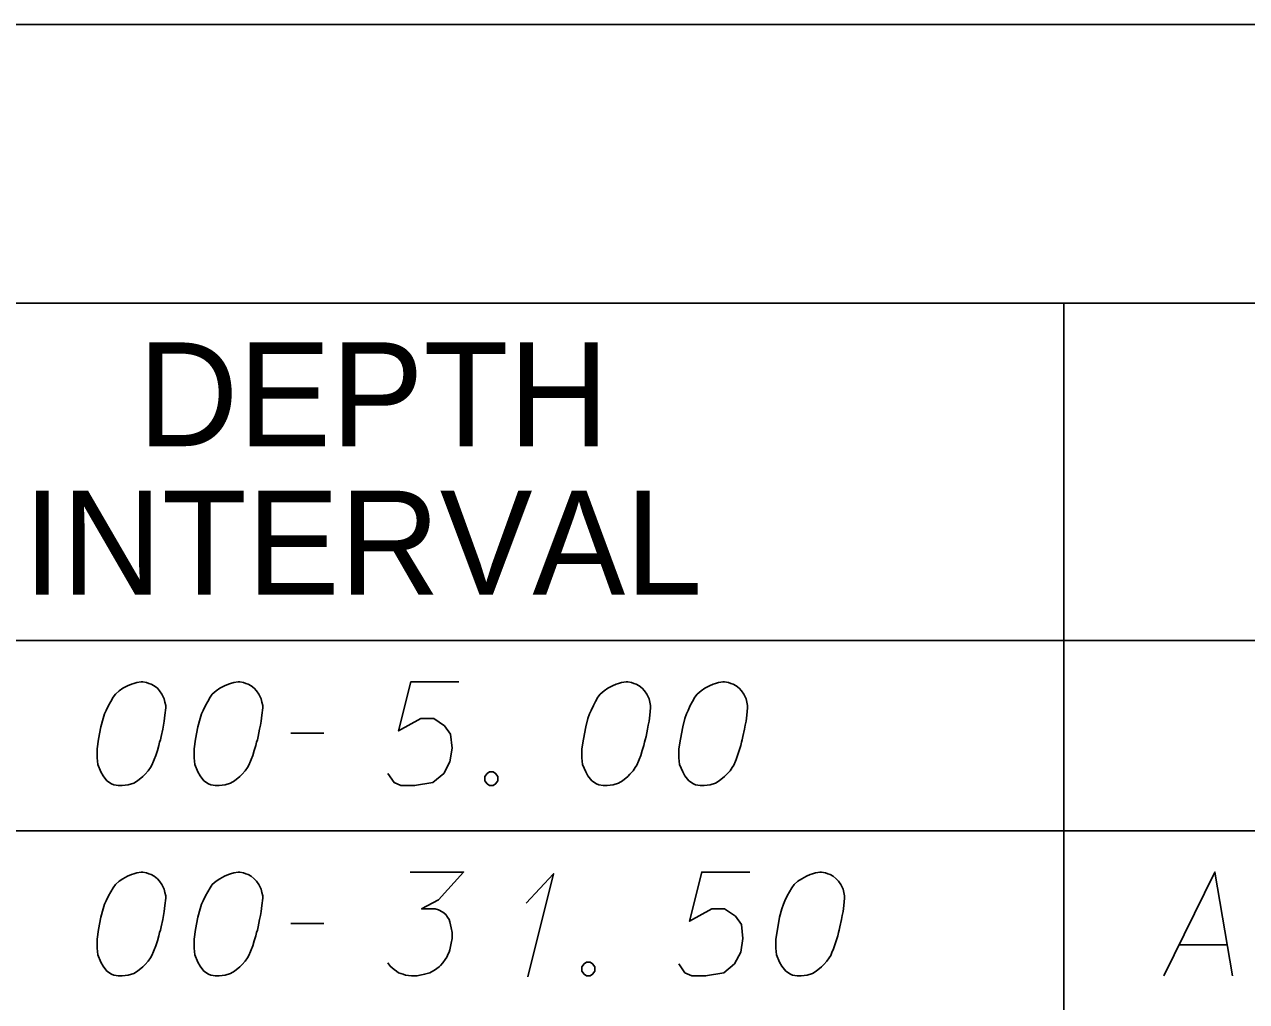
# Model space of a CAD drawing. Extents: x 2074207 to 2076812, y 516372 to 523312.
# Drawn here: x 2076397 to 2076453.5, y 518123.4 to 518168.6 of the extents above; entities that cross this region are included whole.
import ezdxf

# ---------------------------------------------------------------- set-up
doc = ezdxf.new("R2010")
doc.units = 0
for name, color, linetype in [('Prop DirtTable_ Soil Test Results - Outline (Major)', 7, 'Continuous'), ('Prop DirtTable_ Soil Test Results - Outline (Minor)', 7, 'Continuous'), ('Prop DirtTable_ Soil Test Results - Tx (Header - Small)', 7, 'Continuous'), ('Prop DirtTable_ Soil Test Results - Tx (Sample Data)', 7, 'Continuous')]:
    doc.layers.add(name, color=color, linetype=linetype)

msp = doc.modelspace()

# ---------------------------------------------------------------- linework, layer by layer
at = {"layer": 'Prop DirtTable_ Soil Test Results - Outline (Major)'}
for p, q in [((2076260.609, 518168.566), (2076811.903, 518168.566)), ((2076260.609, 518140.08), (2076811.903, 518140.08)), ((2076260.609, 518140.08), (2076811.903, 518140.08))]:
    msp.add_line(p, q, dxfattribs=at)
at = {"layer": 'Prop DirtTable_ Soil Test Results - Outline (Minor)'}
for p, q in [((2076260.609, 518155.68), (2076811.903, 518155.68)), ((2076445.062, 518155.68), (2076445.062, 518131.28)), ((2076260.609, 518131.28), (2076811.903, 518131.28)), ((2076260.609, 518131.28), (2076811.903, 518131.28)), ((2076445.063, 518131.28), (2076445.063, 518122.48))]:
    msp.add_line(p, q, dxfattribs=at)
at = {"layer": 'Prop DirtTable_ Soil Test Results - Tx (Sample Data)'}
for points in [[(2076402.512, 518138.175), (2076402.442, 518138.175), (2076402.23, 518138.137), (2076402.089, 518138.1), (2076401.983, 518138.062), (2076401.807, 518137.986), (2076401.595, 518137.873), (2076401.419, 518137.759), (2076401.242, 518137.608), (2076401.136, 518137.457), (2076401.031, 518137.268), (2076400.925, 518137.079), (2076400.819, 518136.852), (2076400.748, 518136.701), (2076400.678, 518136.474), (2076400.572, 518136.096), (2076400.466, 518135.529), (2076400.396, 518135.076), (2076400.396, 518134.66), (2076400.431, 518134.358), (2076400.572, 518134.018), (2076400.678, 518133.829), (2076400.854, 518133.602), (2076401.066, 518133.451), (2076401.172, 518133.413), (2076401.383, 518133.375), (2076401.56, 518133.375), (2076401.842, 518133.413), (2076402.089, 518133.489), (2076402.265, 518133.602), (2076402.512, 518133.791), (2076402.618, 518133.904), (2076402.759, 518134.055), (2076402.865, 518134.207), (2076402.935, 518134.32), (2076403.006, 518134.509), (2076403.041, 518134.585), (2076403.112, 518134.774), (2076403.182, 518135), (2076403.253, 518135.227), (2076403.288, 518135.378), (2076403.323, 518135.492), (2076403.359, 518135.643), (2076403.429, 518135.983), (2076403.465, 518136.172), (2076403.5, 518136.361), (2076403.535, 518136.626), (2076403.57, 518136.966), (2076403.57, 518137.079), (2076403.535, 518137.23), (2076403.5, 518137.381), (2076403.394, 518137.608), (2076403.288, 518137.759), (2076403.182, 518137.873), (2076403.041, 518137.986), (2076402.9, 518138.062), (2076402.794, 518138.1), (2076402.689, 518138.137), (2076402.512, 518138.175)], [(2076406.992, 518138.175), (2076406.922, 518138.175), (2076406.71, 518138.137), (2076406.569, 518138.1), (2076406.463, 518138.062), (2076406.287, 518137.986), (2076406.075, 518137.873), (2076405.899, 518137.759), (2076405.722, 518137.608), (2076405.616, 518137.457), (2076405.511, 518137.268), (2076405.405, 518137.079), (2076405.299, 518136.852), (2076405.228, 518136.701), (2076405.158, 518136.474), (2076405.052, 518136.096), (2076404.946, 518135.529), (2076404.876, 518135.076), (2076404.876, 518134.66), (2076404.911, 518134.358), (2076405.052, 518134.018), (2076405.158, 518133.829), (2076405.334, 518133.602), (2076405.546, 518133.451), (2076405.652, 518133.413), (2076405.863, 518133.375), (2076406.04, 518133.375), (2076406.322, 518133.413), (2076406.569, 518133.489), (2076406.745, 518133.602), (2076406.992, 518133.791), (2076407.098, 518133.904), (2076407.239, 518134.055), (2076407.345, 518134.207), (2076407.415, 518134.32), (2076407.486, 518134.509), (2076407.521, 518134.585), (2076407.592, 518134.774), (2076407.662, 518135), (2076407.733, 518135.227), (2076407.768, 518135.378), (2076407.803, 518135.492), (2076407.839, 518135.643), (2076407.909, 518135.983), (2076407.945, 518136.172), (2076407.98, 518136.361), (2076408.015, 518136.626), (2076408.05, 518136.966), (2076408.05, 518137.079), (2076408.015, 518137.23), (2076407.98, 518137.381), (2076407.874, 518137.608), (2076407.768, 518137.759), (2076407.662, 518137.873), (2076407.521, 518137.986), (2076407.38, 518138.062), (2076407.274, 518138.1), (2076407.169, 518138.137), (2076406.992, 518138.175)], [(2076417.116, 518138.175), (2076414.894, 518138.175), (2076414.329, 518135.907), (2076415.352, 518136.474), (2076415.952, 518136.474), (2076416.446, 518136.134), (2076416.728, 518135.756), (2076416.799, 518135.114), (2076416.693, 518134.471), (2076416.411, 518133.942), (2076415.917, 518133.526), (2076415.07, 518133.375), (2076414.435, 518133.375), (2076414.118, 518133.526), (2076413.836, 518133.942)], [(2076424.912, 518138.175), (2076424.842, 518138.175), (2076424.63, 518138.137), (2076424.489, 518138.1), (2076424.383, 518138.062), (2076424.207, 518137.986), (2076423.995, 518137.873), (2076423.819, 518137.759), (2076423.642, 518137.608), (2076423.536, 518137.457), (2076423.431, 518137.268), (2076423.325, 518137.079), (2076423.219, 518136.852), (2076423.148, 518136.701), (2076423.078, 518136.474), (2076422.972, 518136.096), (2076422.866, 518135.529), (2076422.796, 518135.076), (2076422.796, 518134.66), (2076422.831, 518134.358), (2076422.972, 518134.018), (2076423.078, 518133.829), (2076423.254, 518133.602), (2076423.466, 518133.451), (2076423.572, 518133.413), (2076423.783, 518133.375), (2076423.96, 518133.375), (2076424.242, 518133.413), (2076424.489, 518133.489), (2076424.665, 518133.602), (2076424.912, 518133.791), (2076425.018, 518133.904), (2076425.159, 518134.055), (2076425.265, 518134.207), (2076425.335, 518134.32), (2076425.406, 518134.509), (2076425.441, 518134.585), (2076425.512, 518134.774), (2076425.582, 518135), (2076425.653, 518135.227), (2076425.688, 518135.378), (2076425.723, 518135.492), (2076425.759, 518135.643), (2076425.829, 518135.983), (2076425.865, 518136.172), (2076425.9, 518136.361), (2076425.935, 518136.626), (2076425.97, 518136.966), (2076425.97, 518137.079), (2076425.935, 518137.23), (2076425.9, 518137.381), (2076425.794, 518137.608), (2076425.688, 518137.759), (2076425.582, 518137.873), (2076425.441, 518137.986), (2076425.3, 518138.062), (2076425.194, 518138.1), (2076425.089, 518138.137), (2076424.912, 518138.175)], [(2076429.392, 518138.175), (2076429.322, 518138.175), (2076429.11, 518138.137), (2076428.969, 518138.1), (2076428.863, 518138.062), (2076428.687, 518137.986), (2076428.475, 518137.873), (2076428.299, 518137.759), (2076428.122, 518137.608), (2076428.016, 518137.457), (2076427.911, 518137.268), (2076427.805, 518137.079), (2076427.699, 518136.852), (2076427.628, 518136.701), (2076427.558, 518136.474), (2076427.452, 518136.096), (2076427.346, 518135.529), (2076427.276, 518135.076), (2076427.276, 518134.66), (2076427.311, 518134.358), (2076427.452, 518134.018), (2076427.558, 518133.829), (2076427.734, 518133.602), (2076427.946, 518133.451), (2076428.052, 518133.413), (2076428.263, 518133.375), (2076428.44, 518133.375), (2076428.722, 518133.413), (2076428.969, 518133.489), (2076429.145, 518133.602), (2076429.392, 518133.791), (2076429.498, 518133.904), (2076429.639, 518134.055), (2076429.745, 518134.207), (2076429.815, 518134.32), (2076429.886, 518134.509), (2076429.921, 518134.585), (2076429.992, 518134.774), (2076430.062, 518135), (2076430.133, 518135.227), (2076430.168, 518135.378), (2076430.203, 518135.492), (2076430.239, 518135.643), (2076430.309, 518135.983), (2076430.345, 518136.172), (2076430.38, 518136.361), (2076430.415, 518136.626), (2076430.45, 518136.966), (2076430.45, 518137.079), (2076430.415, 518137.23), (2076430.38, 518137.381), (2076430.274, 518137.608), (2076430.168, 518137.759), (2076430.062, 518137.873), (2076429.921, 518137.986), (2076429.78, 518138.062), (2076429.674, 518138.1), (2076429.569, 518138.137), (2076429.392, 518138.175)], [(2076409.356, 518135.794), (2076410.872, 518135.794)], [(2076418.527, 518134.018), (2076418.704, 518134.018), (2076418.809, 518133.942), (2076418.915, 518133.791), (2076418.915, 518133.602), (2076418.809, 518133.451), (2076418.704, 518133.375), (2076418.527, 518133.375), (2076418.421, 518133.451), (2076418.316, 518133.602), (2076418.316, 518133.791), (2076418.421, 518133.942), (2076418.527, 518134.018)], [(2076402.512, 518129.375), (2076402.442, 518129.375), (2076402.23, 518129.337), (2076402.089, 518129.3), (2076401.983, 518129.262), (2076401.807, 518129.186), (2076401.595, 518129.073), (2076401.419, 518128.959), (2076401.242, 518128.808), (2076401.136, 518128.657), (2076401.031, 518128.468), (2076400.925, 518128.279), (2076400.819, 518128.052), (2076400.748, 518127.901), (2076400.678, 518127.674), (2076400.572, 518127.296), (2076400.466, 518126.729), (2076400.396, 518126.276), (2076400.396, 518125.86), (2076400.431, 518125.558), (2076400.572, 518125.218), (2076400.678, 518125.029), (2076400.854, 518124.802), (2076401.066, 518124.651), (2076401.172, 518124.613), (2076401.383, 518124.575), (2076401.56, 518124.575), (2076401.842, 518124.613), (2076402.089, 518124.689), (2076402.265, 518124.802), (2076402.512, 518124.991), (2076402.618, 518125.104), (2076402.759, 518125.255), (2076402.865, 518125.407), (2076402.935, 518125.52), (2076403.006, 518125.709), (2076403.041, 518125.785), (2076403.112, 518125.974), (2076403.182, 518126.2), (2076403.253, 518126.427), (2076403.288, 518126.578), (2076403.323, 518126.692), (2076403.359, 518126.843), (2076403.429, 518127.183), (2076403.465, 518127.372), (2076403.5, 518127.561), (2076403.535, 518127.826), (2076403.57, 518128.166), (2076403.57, 518128.279), (2076403.535, 518128.43), (2076403.5, 518128.581), (2076403.394, 518128.808), (2076403.288, 518128.959), (2076403.182, 518129.073), (2076403.041, 518129.186), (2076402.9, 518129.262), (2076402.794, 518129.3), (2076402.689, 518129.337), (2076402.512, 518129.375)], [(2076406.992, 518129.375), (2076406.922, 518129.375), (2076406.71, 518129.337), (2076406.569, 518129.3), (2076406.463, 518129.262), (2076406.287, 518129.186), (2076406.075, 518129.073), (2076405.899, 518128.959), (2076405.722, 518128.808), (2076405.616, 518128.657), (2076405.511, 518128.468), (2076405.405, 518128.279), (2076405.299, 518128.052), (2076405.228, 518127.901), (2076405.158, 518127.674), (2076405.052, 518127.296), (2076404.946, 518126.729), (2076404.876, 518126.276), (2076404.876, 518125.86), (2076404.911, 518125.558), (2076405.052, 518125.218), (2076405.158, 518125.029), (2076405.334, 518124.802), (2076405.546, 518124.651), (2076405.652, 518124.613), (2076405.863, 518124.575), (2076406.04, 518124.575), (2076406.322, 518124.613), (2076406.569, 518124.689), (2076406.745, 518124.802), (2076406.992, 518124.991), (2076407.098, 518125.104), (2076407.239, 518125.255), (2076407.345, 518125.407), (2076407.415, 518125.52), (2076407.486, 518125.709), (2076407.521, 518125.785), (2076407.592, 518125.974), (2076407.662, 518126.2), (2076407.733, 518126.427), (2076407.768, 518126.578), (2076407.803, 518126.692), (2076407.839, 518126.843), (2076407.909, 518127.183), (2076407.945, 518127.372), (2076407.98, 518127.561), (2076408.015, 518127.826), (2076408.05, 518128.166), (2076408.05, 518128.279), (2076408.015, 518128.43), (2076407.98, 518128.581), (2076407.874, 518128.808), (2076407.768, 518128.959), (2076407.662, 518129.073), (2076407.521, 518129.186), (2076407.38, 518129.262), (2076407.274, 518129.3), (2076407.169, 518129.337), (2076406.992, 518129.375)], [(2076414.859, 518129.375), (2076417.328, 518129.375), (2076416.164, 518128.09), (2076415.388, 518127.674), (2076416.023, 518127.674), (2076416.164, 518127.637), (2076416.234, 518127.599), (2076416.305, 518127.561), (2076416.375, 518127.523), (2076416.517, 518127.41), (2076416.587, 518127.296), (2076416.658, 518127.183), (2076416.693, 518127.07), (2076416.763, 518126.805), (2076416.799, 518126.578), (2076416.799, 518126.465), (2076416.799, 518126.314), (2076416.763, 518126.087), (2076416.728, 518125.936), (2076416.693, 518125.785), (2076416.658, 518125.671), (2076416.622, 518125.596), (2076416.587, 518125.52), (2076416.552, 518125.444), (2076416.481, 518125.331), (2076416.375, 518125.18), (2076416.27, 518125.066), (2076416.199, 518124.991), (2076416.093, 518124.915), (2076415.987, 518124.84), (2076415.846, 518124.764), (2076415.776, 518124.726), (2076415.529, 518124.651), (2076415.317, 518124.613), (2076415.176, 518124.575), (2076414.929, 518124.575), (2076414.647, 518124.613), (2076414.541, 518124.651), (2076414.435, 518124.689), (2076414.329, 518124.726), (2076414.224, 518124.802), (2076414.118, 518124.878), (2076413.941, 518125.029), (2076413.836, 518125.18)], [(2076420.22, 518127.939), (2076421.49, 518129.3), (2076420.291, 518124.537)], [(2076430.556, 518129.375), (2076428.334, 518129.375), (2076427.769, 518127.107), (2076428.792, 518127.674), (2076429.392, 518127.674), (2076429.886, 518127.334), (2076430.168, 518126.956), (2076430.239, 518126.314), (2076430.133, 518125.671), (2076429.851, 518125.142), (2076429.357, 518124.726), (2076428.51, 518124.575), (2076427.875, 518124.575), (2076427.558, 518124.726), (2076427.276, 518125.142)], [(2076433.872, 518129.375), (2076433.802, 518129.375), (2076433.59, 518129.337), (2076433.449, 518129.3), (2076433.343, 518129.262), (2076433.167, 518129.186), (2076432.955, 518129.073), (2076432.779, 518128.959), (2076432.602, 518128.808), (2076432.496, 518128.657), (2076432.391, 518128.468), (2076432.285, 518128.279), (2076432.179, 518128.052), (2076432.108, 518127.901), (2076432.038, 518127.674), (2076431.932, 518127.296), (2076431.826, 518126.729), (2076431.756, 518126.276), (2076431.756, 518125.86), (2076431.791, 518125.558), (2076431.932, 518125.218), (2076432.038, 518125.029), (2076432.214, 518124.802), (2076432.426, 518124.651), (2076432.532, 518124.613), (2076432.743, 518124.575), (2076432.92, 518124.575), (2076433.202, 518124.613), (2076433.449, 518124.689), (2076433.625, 518124.802), (2076433.872, 518124.991), (2076433.978, 518125.104), (2076434.119, 518125.255), (2076434.225, 518125.407), (2076434.295, 518125.52), (2076434.366, 518125.709), (2076434.401, 518125.785), (2076434.472, 518125.974), (2076434.542, 518126.2), (2076434.613, 518126.427), (2076434.648, 518126.578), (2076434.683, 518126.692), (2076434.719, 518126.843), (2076434.789, 518127.183), (2076434.825, 518127.372), (2076434.86, 518127.561), (2076434.895, 518127.826), (2076434.93, 518128.166), (2076434.93, 518128.279), (2076434.895, 518128.43), (2076434.86, 518128.581), (2076434.754, 518128.808), (2076434.648, 518128.959), (2076434.542, 518129.073), (2076434.401, 518129.186), (2076434.26, 518129.262), (2076434.154, 518129.3), (2076434.049, 518129.337), (2076433.872, 518129.375)], [(2076449.676, 518124.575), (2076452.039, 518129.375), (2076452.85, 518124.575)], [(2076409.356, 518126.994), (2076410.872, 518126.994)], [(2076450.381, 518126.011), (2076452.603, 518126.011)], [(2076423.007, 518125.218), (2076423.184, 518125.218), (2076423.289, 518125.142), (2076423.395, 518124.991), (2076423.395, 518124.802), (2076423.289, 518124.651), (2076423.184, 518124.575), (2076423.007, 518124.575), (2076422.901, 518124.651), (2076422.796, 518124.802), (2076422.796, 518124.991), (2076422.901, 518125.142), (2076423.007, 518125.218)]]:
    msp.add_lwpolyline(points, dxfattribs=at)

# ---------------------------------------------------------------- texts
at = {"layer": 'Prop DirtTable_ Soil Test Results - Tx (Header - Small)'}
for s, p in [('DEPTH', (2076402.289, 518149.067)), ('INTERVAL', (2076396.977, 518142.21))]:
    msp.add_text(s, height=4.8, dxfattribs=at).set_placement(p)

doc.saveas('drawing.dxf')
